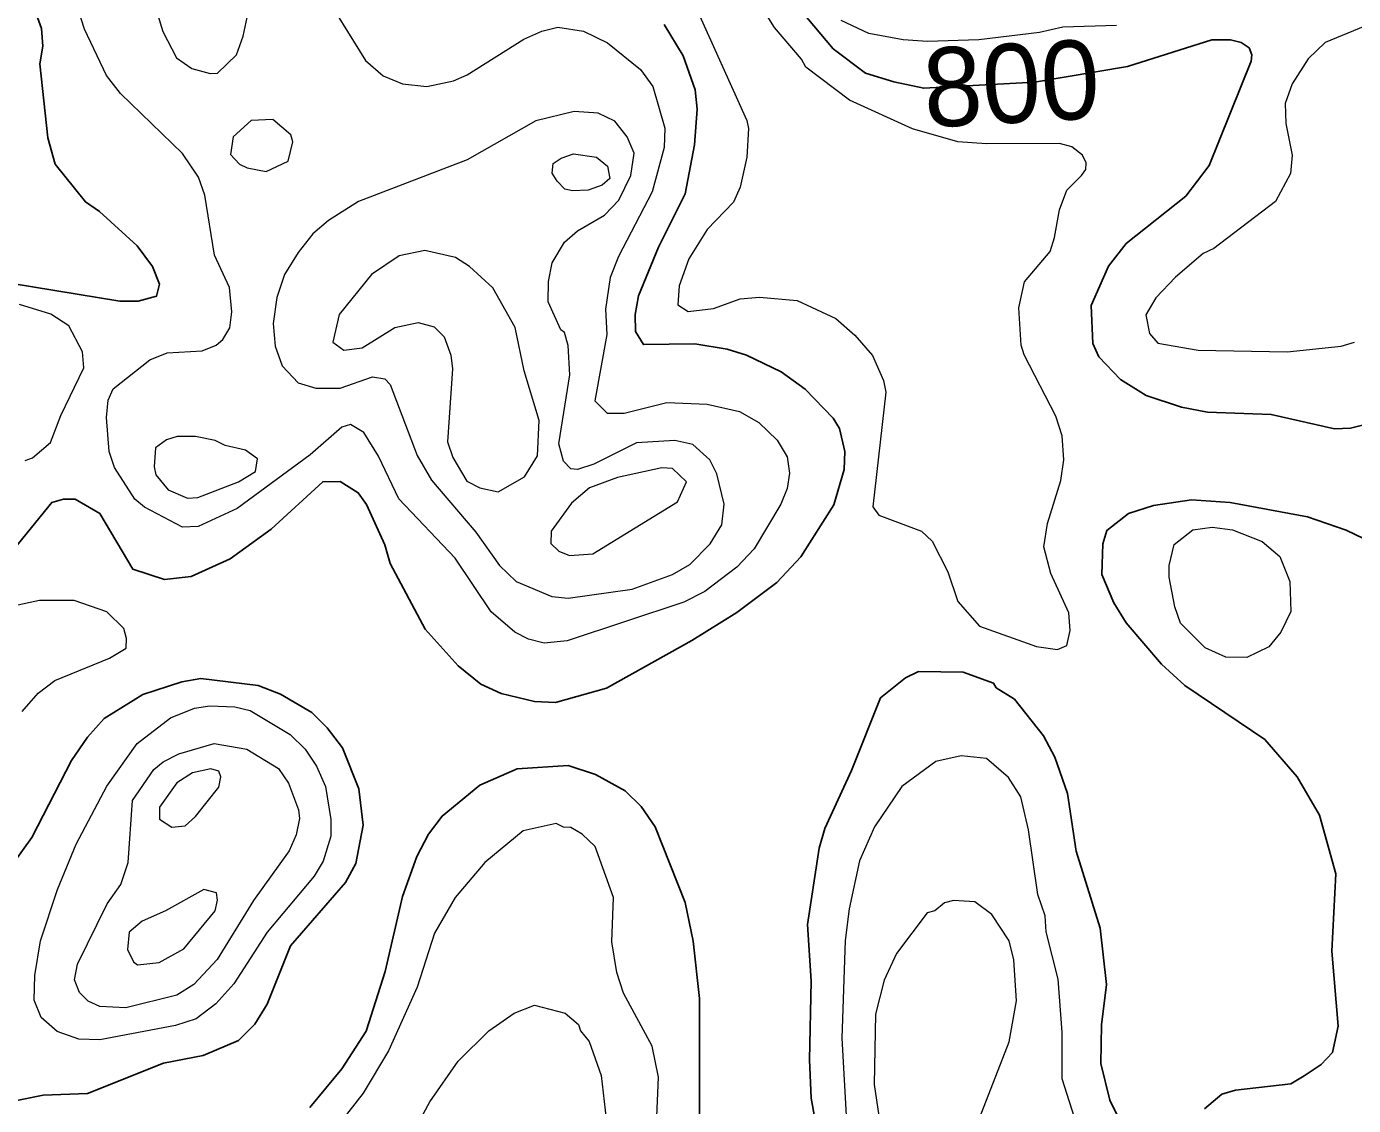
# Model space of a CAD drawing. Extents: x 673.3 to 698.5, y 6984.3 to 7012.3.
# Drawn here: x 681.551 to 682.894, y 6999.484 to 7000.576 of the extents above; entities that cross this region are included whole.
import ezdxf
from ezdxf.enums import TextEntityAlignment as Align

# ---------------------------------------------------------------- set-up
doc = ezdxf.new("R2010")
doc.units = 0
doc.header["$LTSCALE"] = 0.032
doc.layers.add('1', color=7, linetype='Continuous', lineweight=25)
doc.layers.add('2', color=7, linetype='Continuous', lineweight=13)
doc.layers.add('61', color=7, linetype='Continuous')

msp = doc.modelspace()

# ---------------------------------------------------------------- linework, layer by layer
at = {"layer": '1'}
for points in [[(681.5568, 7000.599), (681.5657, 7000.574)], [(682.9153, 7000.1756), (682.8911, 7000.1695), (682.8749, 7000.1687), (682.8105, 7000.1833), (682.7462, 7000.1856), (682.7199, 7000.1906), (682.6842, 7000.2024), (682.6581, 7000.2186), (682.6361, 7000.2416), (682.6301, 7000.2552), (682.6285, 7000.2938), (682.6459, 7000.3336), (682.664, 7000.3564), (682.7243, 7000.4044), (682.7479, 7000.4353), (682.7904, 7000.5412), (682.791, 7000.5476), (682.7882, 7000.5545), (682.7804, 7000.5598), (682.7695, 7000.5626), (682.7507, 7000.5626), (682.6651, 7000.5358), (682.571, 7000.5199), (682.4589, 7000.5137), (682.4287, 7000.52), (682.3999, 7000.5288), (682.3673, 7000.5534), (682.3351, 7000.5917)], [(681.5657, 7000.574), (681.5673, 7000.5561), (681.5641, 7000.5385), (681.5723, 7000.4633), (681.5795, 7000.4367), (681.6103, 7000.3985), (681.6246, 7000.3889), (681.6625, 7000.3541), (681.678, 7000.333), (681.6854, 7000.3152), (681.6822, 7000.3031), (681.6637, 7000.298), (681.6452, 7000.298), (681.5361, 7000.316)], [(681.538, 7000.0472), (681.5761, 7000.0941), (681.5879, 7000.0975), (681.5999, 7000.0976), (681.6247, 7000.0831), (681.6581, 7000.0267), (681.6903, 7000.0163), (681.7174, 7000.0193), (681.7568, 7000.0373), (681.7984, 7000.0673), (681.8505, 7000.1153), (681.8683, 7000.1155), (681.8865, 7000.1041), (681.8948, 7000.0922), (681.9133, 7000.0515), (681.9187, 7000.0326), (681.9542, 6999.9661), (681.9877, 6999.9288), (682.0106, 6999.9102), (682.0312, 6999.9007), (682.065, 6999.8928), (682.0863, 6999.8917), (682.1377, 6999.9064), (682.224, 6999.9545), (682.2696, 6999.983), (682.3103, 7000.0133), (682.3346, 7000.0393), (682.3678, 7000.092), (682.3784, 7000.1277), (682.3792, 7000.1457), (682.3736, 7000.169), (682.3672, 7000.1797), (682.3389, 7000.2091), (682.3147, 7000.2265), (682.2794, 7000.2433), (682.2599, 7000.2494), (682.2273, 7000.2548), (682.1752, 7000.2541), (682.1671, 7000.2672), (682.1668, 7000.2844), (682.1703, 7000.3034), (682.1905, 7000.3529), (682.2173, 7000.4066), (682.2269, 7000.4565), (682.2294, 7000.4926), (682.2275, 7000.5119), (682.2155, 7000.5463), (682.196, 7000.578)], [(682.9294, 7000.0457), (682.8864, 7000.0661), (682.8475, 7000.0797), (682.769, 7000.0944), (682.7299, 7000.0968), (682.6914, 7000.0912), (682.6662, 7000.0831), (682.6442, 7000.066), (682.6401, 7000.0524), (682.6392, 7000.0213), (682.6512, 6999.9927)], [(682.6512, 6999.9927), (682.6639, 6999.9724), (682.6995, 6999.9305), (682.7231, 6999.9091), (682.8041, 6999.8544), (682.8371, 6999.8165), (682.8597, 6999.7776), (682.8761, 6999.7184), (682.872, 6999.64), (682.8784, 6999.5642), (682.8727, 6999.5374), (682.8613, 6999.5252), (682.8442, 6999.5139), (682.8307, 6999.5057), (682.7744, 6999.4992), (682.7606, 6999.4953), (682.7433, 6999.4803)], [(682.6661, 6999.4509), (682.6474, 6999.489), (682.6383, 6999.5264), (682.639, 6999.5655), (682.6439, 6999.6063), (682.6375, 6999.6633), (682.6131, 6999.7414), (682.6046, 6999.7995), (682.5916, 6999.8365), (682.58, 6999.8581), (682.5509, 6999.895), (682.5321, 6999.9067), (682.5296, 6999.9112), (682.499, 6999.9225), (682.4536, 6999.9233), (682.4403, 6999.9168), (682.4152, 6999.8965), (682.3857, 6999.8229), (682.3588, 6999.7642), (682.3531, 6999.7443), (682.3411, 6999.6671), (682.345, 6999.6096), (682.3434, 6999.53), (682.345, 6999.4912), (682.359, 6999.4124)], [(681.5205, 6999.4848), (681.5676, 6999.4941), (681.6123, 6999.4958), (681.6892, 6999.5266), (681.7293, 6999.5344), (681.7652, 6999.5496), (681.7816, 6999.5661), (681.7941, 6999.5863), (681.818, 6999.6453), (681.8737, 6999.7095), (681.8841, 6999.7288), (681.8914, 6999.7675), (681.8871, 6999.8045), (681.8704, 6999.8457), (681.8551, 6999.8661), (681.8393, 6999.8818), (681.8076, 6999.9003), (681.7853, 6999.9088), (681.7272, 6999.916), (681.7077, 6999.9128), (681.6683, 6999.8997), (681.6294, 6999.8754), (681.6124, 6999.8566), (681.596, 6999.8332), (681.5561, 6999.7551), (681.5354, 6999.7264)], [(682.2319, 6999.456), (682.2318, 6999.5922), (682.2254, 6999.6502), (682.2173, 6999.6893), (682.1872, 6999.7659), (682.1727, 6999.7863), (682.1567, 6999.8022), (682.1267, 6999.8189), (682.0989, 6999.8279), (682.0473, 6999.8247), (682.0094, 6999.8081), (681.9713, 6999.7767), (681.9576, 6999.7583), (681.9456, 6999.736), (681.9311, 6999.6954), (681.9138, 6999.6193), (681.8946, 6999.5591), (681.8699, 6999.5209), (681.8375, 6999.4817)]]:
    msp.add_lwpolyline(points, dxfattribs=at)
at = {"layer": '2'}
for points in [[(681.6601, 7000.6652), (681.6886, 7000.5711), (681.7026, 7000.5444), (681.7179, 7000.5337), (681.7364, 7000.5285), (681.7438, 7000.5288), (681.7632, 7000.5476), (681.7701, 7000.5662), (681.7749, 7000.5901)], [(681.8468, 7000.6178), (681.8938, 7000.5416), (681.9116, 7000.5262), (681.9312, 7000.518), (681.9559, 7000.5154), (681.983, 7000.521), (681.9968, 7000.5273), (682.0541, 7000.5633), (682.0722, 7000.5715), (682.0886, 7000.5756), (682.1146, 7000.5715), (682.1388, 7000.5595), (682.1723, 7000.5325), (682.1846, 7000.5154), (682.1968, 7000.4733), (682.1961, 7000.4538), (682.1841, 7000.4089)], [(681.6317, 7000.1802), (681.6333, 7000.1978), (681.6383, 7000.2092), (681.6755, 7000.2387), (681.693, 7000.2459), (681.7283, 7000.2478), (681.7426, 7000.2536), (681.7495, 7000.2594), (681.7563, 7000.2709), (681.7586, 7000.2871), (681.7562, 7000.3118), (681.7408, 7000.3447), (681.7312, 7000.4054), (681.7248, 7000.4235), (681.7086, 7000.4475), (681.6459, 7000.5084), (681.6315, 7000.5265), (681.6093, 7000.5735), (681.5984, 7000.6072)], [(682.2276, 7000.5971), (682.2799, 7000.4809), (682.2815, 7000.473), (682.2799, 7000.444), (682.273, 7000.4135), (682.2662, 7000.3984), (682.2396, 7000.3707), (682.2211, 7000.3409), (682.2115, 7000.3137), (682.2099, 7000.2942), (682.2204, 7000.2875), (682.2462, 7000.2906), (682.2732, 7000.3005), (682.2927, 7000.302), (682.3309, 7000.2987), (682.3698, 7000.2804), (682.389, 7000.2637), (682.4072, 7000.2429), (682.4181, 7000.2179), (682.4207, 7000.2059), (682.4073, 7000.0897), (682.4134, 7000.0815), (682.4568, 7000.0653), (682.4674, 7000.0551), (682.4832, 7000.0241), (682.4934, 6999.994), (682.5155, 6999.9689), (682.5732, 6999.9484), (682.5945, 6999.9453), (682.6039, 6999.9495), (682.6072, 6999.9647), (682.6057, 6999.9826), (682.5875, 7000.0225), (682.5804, 7000.0494), (682.5842, 7000.0731), (682.5976, 7000.1166), (682.6008, 7000.1375), (682.5991, 7000.1617), (682.5925, 7000.1818), (682.5605, 7000.2436), (682.5577, 7000.2535), (682.5552, 7000.2912), (682.5609, 7000.3175), (682.5869, 7000.3485), (682.5913, 7000.3625), (682.5963, 7000.3904), (682.6038, 7000.4106), (682.6188, 7000.4252), (682.6229, 7000.4314), (682.6234, 7000.4381), (682.6198, 7000.4459), (682.6088, 7000.4543), (682.5963, 7000.4577), (682.5223, 7000.4573), (682.4935, 7000.4593), (682.4476, 7000.4726), (682.3836, 7000.5014), (682.3396, 7000.5348), (682.3352, 7000.5431), (682.3079, 7000.5752), (682.2924, 7000.5996)], [(682.654, 7000.5773), (682.5997, 7000.5756), (682.5761, 7000.57), (682.5146, 7000.5627), (682.4628, 7000.561), (682.4381, 7000.5627), (682.4035, 7000.569), (682.3754, 7000.5821)], [(682.9056, 7000.5764), (682.8652, 7000.5599), (682.848, 7000.5435), (682.8318, 7000.518), (682.8249, 7000.4981), (682.8255, 7000.4779), (682.832, 7000.4459), (682.8302, 7000.4274), (682.8151, 7000.3988), (682.7525, 7000.3515), (682.7419, 7000.3462), (682.7139, 7000.3223), (682.694, 7000.3015), (682.6839, 7000.2841), (682.6874, 7000.2654), (682.6958, 7000.2555), (682.7366, 7000.2483), (682.8269, 7000.2467), (682.8816, 7000.2524), (682.8949, 7000.2566)], [(682.1841, 7000.4089), (682.1498, 7000.3434), (682.1415, 7000.3219), (682.1366, 7000.29), (682.1381, 7000.2644), (682.126, 7000.1972), (682.1383, 7000.1848), (682.1556, 7000.1848), (682.1988, 7000.1954), (682.2398, 7000.1938), (682.2724, 7000.1864), (682.2919, 7000.1751), (682.3106, 7000.1574), (682.3206, 7000.1405), (682.323, 7000.1239), (682.3207, 7000.1085), (682.3143, 7000.0925), (682.2874, 7000.0474), (682.2697, 7000.0289), (682.2372, 7000.0042), (682.2161, 6999.9934), (682.0979, 6999.9543), (682.0748, 6999.9519), (682.0588, 6999.9559), (682.0451, 6999.9629), (682.0211, 6999.9835), (681.9844, 7000.038), (681.9276, 7000.0979), (681.9068, 7000.1411), (681.8922, 7000.1652), (681.8787, 7000.1732), (681.8698, 7000.1706), (681.8379, 7000.1426), (681.7639, 7000.0883), (681.7243, 7000.0701), (681.7084, 7000.0692), (681.6699, 7000.0894), (681.6602, 7000.0977), (681.6396, 7000.1296), (681.6344, 7000.1459), (681.6317, 7000.1802)], [(681.5491, 7000.1368), (681.5567, 7000.1393), (681.575, 7000.155), (681.5853, 7000.1823), (681.6088, 7000.2307), (681.6072, 7000.2469), (681.5935, 7000.2732), (681.5752, 7000.285), (681.5435, 7000.2946)], [(681.5462, 6999.8826), (681.5624, 6999.9013), (681.5792, 6999.9139), (681.6347, 6999.9366), (681.6515, 6999.9466), (681.652, 6999.9567), (681.649, 6999.9666), (681.6321, 6999.9834), (681.5989, 6999.9949), (681.5638, 6999.995), (681.515, 6999.9845)], [(682.614, 6999.4642), (682.5992, 6999.5108), (682.5991, 6999.558), (682.595, 6999.6116), (682.583, 6999.6597), (682.582, 6999.6757), (682.5743, 6999.6975), (682.565, 6999.7627), (682.5573, 6999.7961), (682.5446, 6999.8159), (682.5225, 6999.8352), (682.4967, 6999.8378), (682.4711, 6999.832), (682.4367, 6999.8066), (682.4092, 6999.766), (682.3938, 6999.7314), (682.3833, 6999.6829), (682.3793, 6999.6508), (682.3759, 6999.5518), (682.3809, 6999.4675)], [(682.1863, 6999.4166), (682.1903, 6999.5124), (682.1841, 6999.5437), (682.155, 6999.5974), (682.1482, 6999.6185), (682.1431, 6999.6495), (682.1447, 6999.6945), (682.1262, 6999.7461), (682.1133, 6999.7586), (682.1016, 6999.7652), (682.0943, 6999.7654), (682.0867, 6999.7693), (682.0533, 6999.7619), (682.0146, 6999.7298), (681.9847, 6999.6942), (681.9637, 6999.6581), (681.946, 6999.6036), (681.9171, 6999.5392), (681.8916, 6999.4961), (681.8165, 6999.4003)], [(681.9462, 6999.4638), (681.9589, 6999.4874), (681.9877, 6999.5286), (682.0185, 6999.5594), (682.0443, 6999.5771), (682.065, 6999.5852), (682.0959, 6999.5771), (682.1095, 6999.5659), (682.1114, 6999.5594), (682.1203, 6999.5484), (682.1324, 6999.5143), (682.1373, 6999.4702)]]:
    msp.add_lwpolyline(points, dxfattribs=at)
for points in [[(682.1008, 7000.2234), (682.0991, 7000.2532), (682.0951, 7000.2665), (682.0916, 7000.269), (682.0788, 7000.2974), (682.0791, 7000.3179), (682.0826, 7000.337), (682.0954, 7000.3577), (682.1084, 7000.3692), (682.1359, 7000.3852), (682.1502, 7000.4003), (682.1624, 7000.4253), (682.1658, 7000.4478), (682.1587, 7000.4645), (682.1462, 7000.4804), (682.1295, 7000.4884), (682.1051, 7000.4902), (682.0662, 7000.4805), (681.9968, 7000.441), (681.8866, 7000.3989), (681.8564, 7000.3796), (681.8406, 7000.3661), (681.8255, 7000.3475), (681.8118, 7000.3249), (681.8042, 7000.3017), (681.8002, 7000.2756), (681.8024, 7000.2525), (681.8096, 7000.2325), (681.8255, 7000.2153), (681.8436, 7000.2099), (681.8683, 7000.21), (681.901, 7000.2214), (681.9133, 7000.2196), (681.9189, 7000.2136), (681.9462, 7000.1419), (681.9606, 7000.1169), (682.0054, 7000.0642), (682.0295, 7000.0303), (682.0462, 7000.0144), (682.0823, 6999.999), (682.0989, 6999.9975), (682.1637, 7000.0065), (682.2047, 7000.0213), (682.222, 7000.0314), (682.2428, 7000.0523), (682.2546, 7000.0716), (682.257, 7000.0927), (682.2496, 7000.1232), (682.2424, 7000.1374), (682.2251, 7000.1529), (682.207, 7000.1571), (682.1683, 7000.1546), (682.1249, 7000.1329), (682.1084, 7000.1278), (682.1017, 7000.1283), (682.0943, 7000.1361), (682.0894, 7000.1536)], [(681.8204, 7000.4594), (681.8183, 7000.4666), (681.7999, 7000.482), (681.778, 7000.4809), (681.7599, 7000.4645), (681.7571, 7000.4465), (681.7664, 7000.4369), (681.7739, 7000.4329), (681.7932, 7000.4292), (681.8155, 7000.4397)], [(682.092, 7000.443), (682.1043, 7000.4471), (682.1276, 7000.4437), (682.1389, 7000.4348), (682.1413, 7000.4221), (682.1335, 7000.4154), (682.1192, 7000.4103), (682.1033, 7000.4096), (682.0956, 7000.4116), (682.0877, 7000.4194), (682.0829, 7000.4276), (682.0839, 7000.4376)], [(682.0696, 7000.1772), (682.0543, 7000.2274), (682.0452, 7000.2714), (682.0227, 7000.3116), (681.9992, 7000.3331), (681.9849, 7000.3424), (681.9539, 7000.3492), (681.9278, 7000.3438), (681.8999, 7000.325), (681.8673, 7000.2844), (681.8606, 7000.2567), (681.872, 7000.2483), (681.8903, 7000.2508), (681.9234, 7000.2715), (681.947, 7000.2766), (681.9634, 7000.2721), (681.9736, 7000.2621), (681.9802, 7000.2434), (681.9819, 7000.2294), (681.9768, 7000.1557), (681.9823, 7000.1397), (681.9963, 7000.1158), (682.0097, 7000.1091), (682.028, 7000.105), (682.0547, 7000.1201), (682.068, 7000.1415)], [(681.7516, 7000.1521), (681.7416, 7000.157), (681.7218, 7000.1612), (681.7031, 7000.1612), (681.6925, 7000.1577), (681.6812, 7000.1497), (681.6797, 7000.1305), (681.6814, 7000.1223), (681.6941, 7000.107), (681.7137, 7000.0985), (681.7239, 7000.0993), (681.7651, 7000.1151), (681.7823, 7000.1257), (681.7846, 7000.1384), (681.7723, 7000.1473)], [(682.2097, 7000.095), (682.2188, 7000.1153), (682.2047, 7000.1285), (682.1939, 7000.1293), (682.1488, 7000.1196), (682.1204, 7000.109), (682.1025, 7000.0937), (682.0816, 7000.0652), (682.0813, 7000.0528), (682.0894, 7000.0451), (682.1002, 7000.0407), (682.1241, 7000.0422)], [(682.719, 6999.9722), (682.7131, 6999.9886), (682.7074, 7000.0187), (682.7075, 7000.0303), (682.7124, 7000.0518), (682.7313, 7000.0666), (682.7509, 7000.0691), (682.7716, 7000.0665), (682.8014, 7000.0547), (682.8195, 7000.0394), (682.8297, 7000.0142), (682.8304, 6999.984), (682.8205, 6999.963), (682.8084, 6999.948), (682.7859, 6999.9373), (682.7649, 6999.9375), (682.7439, 6999.9471)], [(681.5819, 6999.7024), (681.6009, 6999.7485), (681.6318, 6999.8072), (681.6627, 6999.8501), (681.6963, 6999.8763), (681.7207, 6999.8859), (681.7361, 6999.8883), (681.7614, 6999.8875), (681.7769, 6999.8836), (681.8177, 6999.8594), (681.8328, 6999.8444), (681.8442, 6999.8272), (681.8532, 6999.8066), (681.8588, 6999.7733), (681.8588, 6999.7564), (681.8511, 6999.7311), (681.8419, 6999.716), (681.7941, 6999.6593), (681.7605, 6999.6068), (681.7422, 6999.5868), (681.7225, 6999.5715), (681.7015, 6999.5648), (681.6249, 6999.5502), (681.6036, 6999.5508), (681.5818, 6999.5587), (681.5656, 6999.5727), (681.5584, 6999.5904), (681.5592, 6999.6153), (681.5649, 6999.6505)], [(681.6323, 6999.6878), (681.6462, 6999.7075), (681.6536, 6999.7299), (681.6578, 6999.7925), (681.6795, 6999.8238), (681.6891, 6999.8318), (681.7048, 6999.8397), (681.7406, 6999.8501), (681.7738, 6999.8445), (681.8057, 6999.825), (681.816, 6999.8102), (681.8261, 6999.783), (681.827, 6999.7743), (681.8237, 6999.7578), (681.8164, 6999.7415), (681.7803, 6999.6912), (681.7436, 6999.6315), (681.7201, 6999.6062), (681.7028, 6999.5953), (681.6511, 6999.5828), (681.625, 6999.5841), (681.613, 6999.5895), (681.6041, 6999.5982), (681.5992, 6999.611), (681.6024, 6999.6269)], [(681.7218, 6999.7762), (681.7452, 6999.8061), (681.7473, 6999.8166), (681.7452, 6999.8221), (681.7371, 6999.8247), (681.7186, 6999.8206), (681.7029, 6999.8105), (681.6854, 6999.7857), (681.6854, 6999.7738), (681.6976, 6999.7656), (681.7114, 6999.767)], [(681.6848, 6999.6285), (681.71, 6999.6425), (681.7415, 6999.6808), (681.744, 6999.6915), (681.743, 6999.6992), (681.7302, 6999.7026), (681.6914, 6999.6808), (681.6676, 6999.6705), (681.6545, 6999.6593), (681.6529, 6999.6416), (681.659, 6999.6291), (681.6629, 6999.6261)], [(682.5454, 6999.5482), (682.5527, 6999.5897), (682.5502, 6999.6313), (682.5453, 6999.6505), (682.5278, 6999.677), (682.5105, 6999.6899), (682.4892, 6999.6912), (682.4799, 6999.6888), (682.47, 6999.681), (682.4623, 6999.6788), (682.4313, 6999.6375), (682.4187, 6999.6108), (682.4102, 6999.5762), (682.4086, 6999.505), (682.4134, 6999.4733), (682.4135, 6999.4545), (682.4219, 6999.4183), (682.433, 6999.3961), (682.4472, 6999.3851), (682.4614, 6999.3849), (682.4841, 6999.4004), (682.4965, 6999.4225)]]:
    msp.add_lwpolyline(points, close=True, dxfattribs=at)

# ---------------------------------------------------------------- texts
at = {"layer": '61'}
msp.add_text('800', height=0.08, rotation=3.183, dxfattribs=at).set_placement((682.5498, 7000.4787), align=Align.CENTER)

doc.saveas('drawing.dxf')
